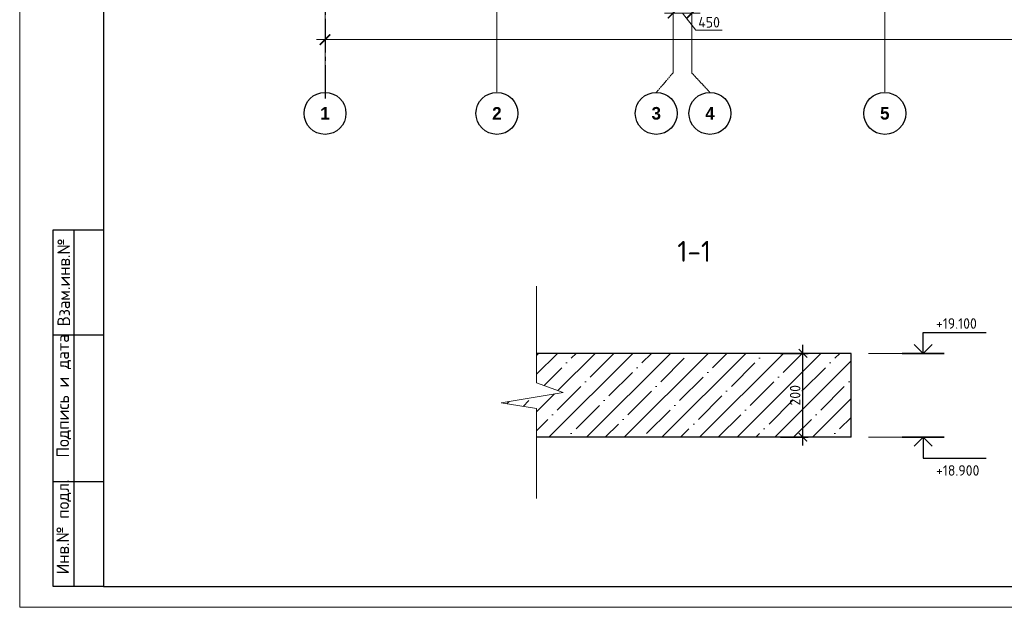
# Model space of a CAD drawing. Header units: millimetres. Extents: x -42044588 to 856694, y -806701 to 941911.
# Tile 799 of 1056: x -203726 to -180245, y -203640 to -189628. Entities that reach past the tile are written whole.
import ezdxf
from ezdxf.enums import TextEntityAlignment as Align

# ---------------------------------------------------------------- set-up
doc = ezdxf.new("R2010")
doc.units = ezdxf.units.MM
doc.linetypes.add('______5', pattern=[1100, 800, -100, 100, -100])
doc.linetypes.add('осевая', pattern=[50.8, 31.75, -6.35, 6.35, -6.35])
for name, color, linetype, lineweight in [('0 Фундамент', 5, 'Continuous', 30), ('A-ANNO-NOTE-1', 7, 'Continuous', 35), ('A-ANNO-NOTE-2', 7, 'Continuous', 18), ('G-ANNO-DIMS', 7, 'Continuous', 9), ('G-ANNO-DIMS-1', 7, 'Continuous', 18), ('Оси', 40, '______5', 18), ('РАЗМЕРЫ', 1, 'Continuous', 9), ('Текст', 7, 'Continuous', 25), ('Тонкая', 81, 'Continuous', 20), ('ТОНКИЕ', 7, 'Continuous', 9), ('Узлы', 7, 'Continuous', 0)]:
    doc.layers.add(name, color=color, linetype=linetype, lineweight=lineweight)
doc.layers.add('ТОЛСТЫЕ_ОСНОВНЫЕ', color=6, linetype='Continuous')
doc.styles.add('Century Gothic', font='GOTHIC.TTF')
doc.styles.add('GOST-2.304_Type-B', font='GOST_Common.ttf')
doc.styles.add('ISOCPEUR', font='GOST_Common.ttf', dxfattribs={"height": 450})
doc.styles.add('style1', font='GOST_Common.ttf', dxfattribs={"height": 500})
doc.dimstyles.new('СПДС', dxfattribs={"dimscale": 100, "dimtxt": 2.5, "dimasz": 2, "dimexe": 1.25, "dimexo": 0, "dimtad": 1, "dimdec": 0, "dimrnd": 5, "dimtxsty": 'GOST-2.304_Type-B', "dimblk": 'ARCHTICK', "dimcen": 2.5, "dimdle": 2, "dimclrd": 1, "dimclre": 1, "dimclrt": 1, "dimadec": 0, "dimazin": 2, "dimtfac": 0.75, "dimtdec": 0, "dimtmove": 1, "dimatfit": 3, "dimfxl": 0, "dimtolj": 1, "dimarcsym": 0})

# ---------------------------------------------------------------- blocks, each defined once
blk = doc.blocks.new('_ArchTick')
at = {"color": 0, "linetype": 'ByBlock', "const_width": 0.15}
blk.add_lwpolyline([(-0.5, -0.5), (0.5, 0.5)], dxfattribs=at)
blk = doc.blocks.new('*D6710')
at = {"color": 1, "lineweight": -2, "transparency": 16777216}
for p, q in [((-85705, -346670), (-85705, -346545)), ((-38905, -346670), (-38905, -346545)), ((-85905, -346670), (-38705, -346670))]:
    blk.add_line(p, q, dxfattribs=at)
at = {"layer": 'DEFPOINTS', "color": 0, "transparency": 16777216}
for p in [(-85705, -346670), (-38905, -346670), (-38905, -346670)]:
    blk.add_point(p, dxfattribs=at)
at = {"color": 1, "lineweight": -2, "transparency": 16777216, "xscale": 250, "yscale": 250, "zscale": 250, "rotation": 180}
blk.add_blockref('_ArchTick', (-85705, -346670), dxfattribs=at)
at = {"color": 1, "lineweight": -2, "transparency": 16777216, "xscale": 250, "yscale": 250, "zscale": 250}
blk.add_blockref('_ArchTick', (-38905, -346670), dxfattribs=at)
at = {"color": 1, "transparency": 16777216, "insert": (-67487, -346445), "char_height": 250, "width": 104166.67, "attachment_point": 5, "style": 'GOST-2.304_Type-B'}
blk.add_mtext('\\A1;46800', dxfattribs=at)
blk = doc.blocks.new('NSY101')
at = {"color": 0, "linetype": 'ByBlock', "lineweight": -2}
blk.add_circle((0, 0), 50, dxfattribs=at)
blk = doc.blocks.new('СЛОЖНЫЙ_ОБЪЕКТ_31')
at = {"layer": 'Оси', "color": 16, "linetype": 'Continuous', "lineweight": 25, "transparency": 33554687, "xscale": 9.999999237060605, "yscale": 9.999999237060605, "zscale": 9.999999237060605}
blk.add_blockref('NSY101', (8813, -43009), dxfattribs=at)
at = {"layer": 'Оси', "color": 16, "linetype": 'Continuous', "lineweight": 25, "transparency": 33554687, "insert": (8813, -43009), "char_height": 300, "width": 385, "attachment_point": 5, "style": 'Century Gothic'}
blk.add_mtext('\\A1;{\\fCentury Gothic|i0|b1;\\H300.000000;\\W1.000000;\\C16;2}\\P', dxfattribs=at)
blk = doc.blocks.new('СЛОЖНЫЙ_ОБЪЕКТ_32')
at = {"layer": 'Оси', "color": 16, "linetype": 'Continuous', "lineweight": 25, "transparency": 33554687, "xscale": 9.999999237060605, "yscale": 9.999999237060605, "zscale": 9.999999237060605}
blk.add_blockref('NSY101', (18063, -43009), dxfattribs=at)
at = {"layer": 'Оси', "color": 16, "linetype": 'Continuous', "lineweight": 25, "transparency": 33554687, "insert": (18063, -43009), "char_height": 300, "width": 385, "attachment_point": 5, "style": 'Century Gothic'}
blk.add_mtext('\\A1;{\\fCentury Gothic|i0|b1;\\H300.000000;\\W1.000000;\\C16;5}\\P', dxfattribs=at)
blk = doc.blocks.new('СЛОЖНЫЙ_ОБЪЕКТ_46')
at = {"layer": 'Оси', "color": 16, "linetype": 'Continuous', "lineweight": 25, "transparency": 33554687, "xscale": 9.999999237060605, "yscale": 9.999999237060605, "zscale": 9.999999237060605}
blk.add_blockref('NSY101', (5263, -43009), dxfattribs=at)
at = {"layer": 'Оси', "color": 16, "linetype": 'Continuous', "lineweight": 25, "transparency": 33554687, "insert": (5263, -43009), "char_height": 300, "width": 385, "attachment_point": 5, "style": 'Century Gothic'}
blk.add_mtext('\\A1;{\\fCentury Gothic|i0|b1;\\H300.000000;\\W1.000000;\\C16;1}\\P', dxfattribs=at)
blk = doc.blocks.new('СЛОЖНЫЙ_ОБЪЕКТ_48')
at = {"layer": 'Оси', "color": 16, "linetype": 'Continuous', "lineweight": 25, "transparency": 33554687, "xscale": 9.999999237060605, "yscale": 9.999999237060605, "zscale": 9.999999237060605}
blk.add_blockref('NSY101', (13893, -43009), dxfattribs=at)
at = {"layer": 'Оси', "color": 16, "linetype": 'Continuous', "lineweight": 25, "transparency": 33554687, "insert": (13893, -43009), "char_height": 300, "width": 385, "attachment_point": 5, "style": 'Century Gothic'}
blk.add_mtext('\\A1;{\\fCentury Gothic|i0|b1;\\H300.000000;\\W1.000000;\\C16;4}\\P', dxfattribs=at)
blk = doc.blocks.new('СЛОЖНЫЙ_ОБЪЕКТ_49')
at = {"layer": 'Оси', "color": 16, "linetype": 'Continuous', "lineweight": 25, "transparency": 33554687, "xscale": 9.999999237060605, "yscale": 9.999999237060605, "zscale": 9.999999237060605}
blk.add_blockref('NSY101', (12613, -43009), dxfattribs=at)
at = {"layer": 'Оси', "color": 16, "linetype": 'Continuous', "lineweight": 25, "transparency": 33554687, "insert": (12613, -43009), "char_height": 300, "width": 385, "attachment_point": 5, "style": 'Century Gothic'}
blk.add_mtext('\\A1;{\\fCentury Gothic|i0|b1;\\H300.000000;\\W1.000000;\\C16;3}\\P', dxfattribs=at)
blk = doc.blocks.new('*D6729')
at = {"color": 1, "lineweight": -2, "transparency": 16777216}
for p, q in [((-76755, -346039), (-77605, -346039)), ((-77405, -345914), (-77405, -346164)), ((-77180, -346039), (-76858, -346445)), ((-76955, -345976), (-76955, -346164)), ((-76858, -346445), (-76233, -346445))]:
    blk.add_line(p, q, dxfattribs=at)
at = {"layer": 'DEFPOINTS', "color": 0, "transparency": 16777216}
for p in [(-77405, -345914), (-77405, -346039), (-76955, -345976)]:
    blk.add_point(p, dxfattribs=at)
at = {"color": 1, "lineweight": -2, "transparency": 16777216, "xscale": 250, "yscale": 250, "zscale": 250, "rotation": 180}
blk.add_blockref('_ArchTick', (-77405, -346039), dxfattribs=at)
at = {"color": 1, "lineweight": -2, "transparency": 16777216, "xscale": 250, "yscale": 250, "zscale": 250}
blk.add_blockref('_ArchTick', (-76955, -346039), dxfattribs=at)
at = {"color": 1, "transparency": 16777216, "insert": (-76545, -346258), "char_height": 250, "attachment_point": 5, "style": 'GOST-2.304_Type-B'}
blk.add_mtext('\\A1;450', dxfattribs=at)
blk = doc.blocks.new('*U6686')
at = {"layer": 'ТОЛСТЫЕ_ОСНОВНЫЕ'}
for p, q in [((8, 5), (8, 90)), ((8, 90), (20, 90)), ((13, 5), (13, 90)), ((8, 65), (20, 65)), ((8, 30), (20, 30)), ((20, 5), (8, 5))]:
    blk.add_line(p, q, dxfattribs=at)
at = {"layer": 'ТОЛСТЫЕ_ОСНОВНЫЕ', "color": 6}
blk.add_lwpolyline([(20, 5), (886, 5), (886, 415), (20, 415)], close=True, dxfattribs=at)
at = {"layer": 'ТОНКИЕ'}
blk.add_lwpolyline([(0, 0), (891, 0), (891, 420), (0, 420)], close=True, dxfattribs=at)
at = {"layer": 'Текст', "style": 'style1'}
for s, p in [('Взам.инв.№', (10.5, 77.5)), ('Подпись и дата', (10.5, 50.41)), ('Инв.№ подл.', (10.5, 19.18))]:
    blk.add_text(s, height=3, rotation=90, dxfattribs=at).set_placement(p, align=Align.MIDDLE)
blk = doc.blocks.new('Высотные отметки - Вверх-711287-Разрез 3-3')
at = {"layer": '0 Фундамент'}
for p, q in [((13237, 8150), (14737, 8150)), ((13237, 7650), (13237, 8150))]:
    blk.add_line(p, q, dxfattribs=at)
at = {"layer": 'A-ANNO-NOTE-1'}
blk.add_line((12737, 7650), (13737, 7650), dxfattribs=at)
at = {"layer": 'A-ANNO-NOTE-2'}
for q in [(13025, 7862), (13449, 7862)]:
    blk.add_line((13237, 7650), q, dxfattribs=at)
blk = doc.blocks.new('*D1234')
at = {"layer": 'DEFPOINTS', "color": 0, "transparency": 16777216}
for p in [(-185579, -197584), (-185047, -197584), (-185579, -199584)]:
    blk.add_point(p, dxfattribs=at)
at = {"layer": 'РАЗМЕРЫ', "color": 1, "lineweight": -2, "transparency": 16777216}
for p, q in [((-185047, -199784), (-185047, -197384)), ((-185579, -197584), (-184922, -197584)), ((-185579, -199584), (-184922, -199584))]:
    blk.add_line(p, q, dxfattribs=at)
at = {"layer": 'РАЗМЕРЫ', "color": 1, "lineweight": -2, "transparency": 16777216, "xscale": 200, "yscale": 200, "zscale": 200}
for p, rotation in [((-185047, -197584), 90), ((-185047, -199584), 270)]:
    blk.add_blockref('_ArchTick', p, dxfattribs=dict(at, rotation=rotation))
at = {"layer": 'РАЗМЕРЫ', "color": 1, "lineweight": 0, "transparency": 16777216, "insert": (-185234, -198584), "char_height": 250, "attachment_point": 5, "rotation": 90, "style": 'GOST-2.304_Type-B'}
blk.add_mtext('\\A1;200', dxfattribs=at)
blk = doc.blocks.new('оси блок 2')
at = {"layer": 'Оси', "color": 16, "linetype": 'осевая', "lineweight": 0, "ltscale": 0.25, "transparency": 33554687}
for p, q in [((-85704.7, -322543), (-85704.7, -347930)), ((-81604.7, -322543), (-81604.7, -347914.1)), ((-72354.7, -322543), (-72354.7, -347914.1)), ((-77404.7, -323084.4), (-77404.7, -347462.5)), ((-76954.7, -323084.4), (-76954.7, -347468.4))]:
    blk.add_line(p, q, dxfattribs=at)
at = {"layer": 'Оси', "color": 16, "linetype": 'осевая', "lineweight": 0, "transparency": 33554687}
for p, q in [((-77805.3, -347930), (-77404.7, -347462.5)), ((-76525.3, -347930), (-76954.7, -347468.4))]:
    blk.add_line(p, q, dxfattribs=at)
at = {"layer": 'Оси', "color": 16, "linetype": 'Continuous', "lineweight": 25, "transparency": 33554687}
for name, p in [('СЛОЖНЫЙ_ОБЪЕКТ_46', (-90967.7, -305420.5)), ('СЛОЖНЫЙ_ОБЪЕКТ_31', (-90418.2, -305420.5)), ('СЛОЖНЫЙ_ОБЪЕКТ_49', (-90418.2, -305420.5)), ('СЛОЖНЫЙ_ОБЪЕКТ_48', (-90418.2, -305420.5)), ('СЛОЖНЫЙ_ОБЪЕКТ_32', (-90418.2, -305420.5))]:
    blk.add_blockref(name, p, dxfattribs=at)
dim = blk.add_linear_dim(base=(-77404.7, -346038.9), p1=(-76954.7, -345976.4), p2=(-77404.7, -345913.9), dimstyle='СПДС')
dim.commit()
dim.dimension.update_dxf_attribs({"geometry": '*D6729', "text_midpoint": (-76795.1, -346445.2), "dimtype": 160})
dim = blk.add_linear_dim(base=(-38904.7, -346670.2), p1=(-85704.7, -346670.2), p2=(-38904.7, -346670.2), dimstyle='СПДС', override={"dimgap": 1})
dim.commit()
dim.dimension.update_dxf_attribs({"geometry": '*D6710', "text_midpoint": (-67487.3, -346670.2), "dimtype": 160})

msp = doc.modelspace()

# ---------------------------------------------------------------- hatches: boundary and pattern name
at = {"layer": 'РАЗМЕРЫ', "transparency": 33554648}
h = msp.add_hatch(dxfattribs=at)
h.set_pattern_fill('ANSI35', color=1, scale=100)
h.set_pattern_definition([(45, (-526.96, 245137.2), (-449.0128, 449.0128), []), (45, (-77.94, 245137.2), (-449.0128, 449.0128), [793.75, -158.75, 0, -158.75])])
h.paths.add_polyline_path([(-183901.159, -197584.206), (-191401.159, -197584.206), (-191401.159, -198289.487), (-190762.587, -198515.491), (-192242.368, -198768.086), (-191401.159, -198899.553), (-191401.159, -199584.206), (-183901.159, -199584.206)])

# ---------------------------------------------------------------- linework, layer by layer
at = {"layer": 'Оси', "color": 16, "linetype": '______5', "lineweight": 25, "transparency": 33554687}
msp.add_line((-196444.994, -167610.199), (-196444.994, -191600.199), dxfattribs=at)
at = {"layer": 'РАЗМЕРЫ', "lineweight": 30}
for p, q in [((-183901.159, -197584.206), (-191401.159, -197584.206)), ((-183901.159, -199584.206), (-183901.159, -197584.206)), ((-183901.159, -199584.206), (-191401.159, -199584.206))]:
    msp.add_line(p, q, dxfattribs=at)
at = {"layer": 'РАЗМЕРЫ'}
for p, q in [((-181748.181, -197584.206), (-183484.925, -197584.206)), ((-181748.181, -199584.206), (-183484.925, -199584.206))]:
    msp.add_line(p, q, dxfattribs=at)
at = {"layer": 'Тонкая', "color": 30, "linetype": 'ByBlock', "ltscale": 75}
msp.add_lwpolyline([(-191401.159, -201043.181), (-191401.159, -198899.553), (-192242.368, -198768.086), (-190762.587, -198515.491), (-191401.159, -198289.487), (-191401.159, -195983.9)], dxfattribs=at)

# ---------------------------------------------------------------- block references
at = {"xscale": 100, "yscale": 100, "zscale": 100}
msp.add_blockref('*U6686', (-203726.219, -203640.191), dxfattribs=at)
at = {"layer": 'G-ANNO-DIMS'}
msp.add_blockref('Высотные отметки - Вверх-711287-Разрез 3-3', (-195416.508, -205234.206), dxfattribs=at)
at = {"layer": 'G-ANNO-DIMS', "xscale": -1, "rotation": 180}
msp.add_blockref('Высотные отметки - Вверх-711287-Разрез 3-3', (-195416.508, -191934.206), dxfattribs=at)
at = {"layer": 'РАЗМЕРЫ'}
msp.add_blockref('оси блок 2', (-110740.275, 156567.844), dxfattribs=at)

# ---------------------------------------------------------------- texts
at = {"layer": 'G-ANNO-DIMS-1', "char_height": 250, "width": 1150.28263, "line_spacing_factor": 1.149209, "style": 'ISOCPEUR'}
for s, insert, attachment_point in [('+19.100', (-181873.753, -196747.736), 1), ('+18.900', (-181873.753, -200500.964), 7)]:
    msp.add_mtext(s, dxfattribs=dict(at, insert=insert, attachment_point=attachment_point))
at = {"layer": 'Узлы', "color": 80, "linetype": 'Continuous', "lineweight": 0, "style": 'GOST-2.304_Type-B'}
msp.add_text('1-1', height=500, dxfattribs=at).set_placement((-188042.352, -195401.062))

# ---------------------------------------------------------------- dimensions: what is measured, and where the dimension line sits
at = {"layer": 'РАЗМЕРЫ', "lineweight": 0}
dim = msp.add_linear_dim(base=(-185046.602, -197584.206), p1=(-185578.88, -199584.206), p2=(-185578.88, -197584.206), angle=90, dimstyle='СПДС', override={"dimlfac": 0.1, "dimrnd": 5}, dxfattribs=at)
dim.commit()
dim.dimension.update_dxf_attribs({"geometry": '*D1234', "text_midpoint": (-185234.102, -198584.206)})

doc.saveas('drawing.dxf')
